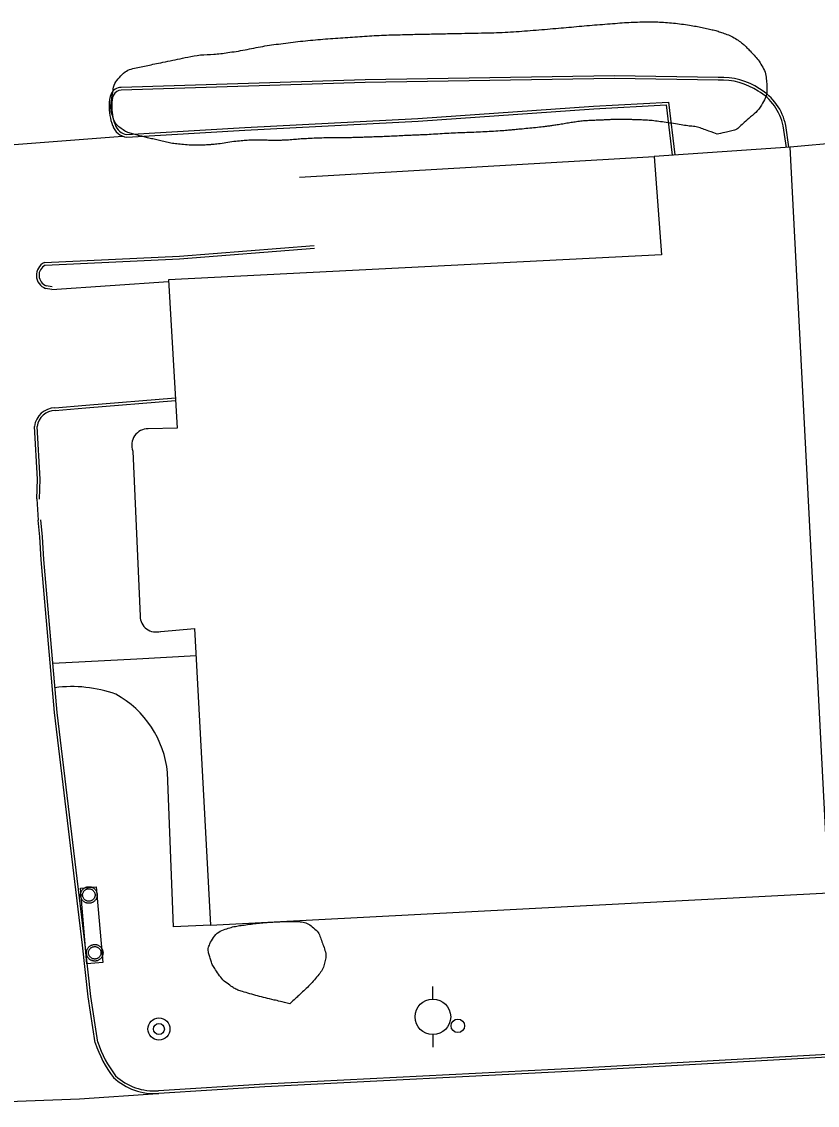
# Model space of a CAD drawing. Extents: x 2145380 to 2157287, y 139568 to 149130.
# Drawn here: x 2146964.4 to 2147143.4, y 143186.7 to 143430.5 of the extents above; entities that cross this region are included whole.
import ezdxf

# ---------------------------------------------------------------- set-up
doc = ezdxf.new("R2010")
doc.units = 0
for name, color, linetype in [('Default', 7, 'Continuous'), ('TOPO_Asphalt', 7, 'Continuous'), ('TOPO_Building', 7, 'Continuous'), ('TOPO_Curb Back', 7, 'Continuous'), ('TOPO_Power Pole', 7, 'Continuous'), ('TOPO_San Manhole', 7, 'Continuous'), ('TOPO_Sidewalk', 7, 'Continuous'), ('TOPO_Sign', 7, 'Continuous'), ('TOPO_Tree Line', 7, 'Continuous'), ('TOPO_Wall Freestanding', 7, 'Continuous'), ('TOPO_Water Meter', 7, 'Continuous')]:
    doc.layers.add(name, color=color, linetype=linetype)

# ---------------------------------------------------------------- blocks, each defined once
blk = doc.blocks.new('POWPOL')
at = {"layer": 'TOPO_Power Pole'}
for p, q in [((0, 10.16), (0, 17.34)), ((0, -10.16), (0, -17.34))]:
    blk.add_line(p, q, dxfattribs=at)
blk.add_circle((0, 0), 10.16, dxfattribs=at)
blk = doc.blocks.new('WTRMTR')
at = {"layer": 'Default'}
blk.add_circle((0, 0), 3.89, dxfattribs=at)
blk = doc.blocks.new('EXMHSS')
at = {"layer": 'Default'}
for radius in [6.3, 3.13]:
    blk.add_circle((0, 0), radius, dxfattribs=at)

msp = doc.modelspace()

# ---------------------------------------------------------------- linework, layer by layer
at = {"layer": 'TOPO_Asphalt'}
for p, q in [((2147159.55, 143404.16), (2147137.32, 143402.27)), ((2146967.85, 143323.13), (2146968.12, 143318.33))]:
    msp.add_line(p, q, dxfattribs=at)
for points in [[(2146948.2, 143217.82), (2146939.46, 143282.79), (2146934.39, 143397.83), (2146938.27, 143401), (2146987.1, 143404.73)], [(2146939.41, 143186.75), (2146977.42, 143188.2), (2146995.04, 143189.41)]]:
    msp.add_lwpolyline(points, dxfattribs=at)
at = {"layer": 'TOPO_Building'}
for p, q in [((2147137.32, 143402.27), (2147106.71, 143400.17)), ((2147146.01, 143234.56), (2147137.32, 143402.27)), ((2147106.71, 143400.17), (2147108.41, 143378.01)), ((2147108.41, 143378.01), (2146997.45, 143372.39)), ((2146997.45, 143372.39), (2146999.42, 143339.05)), ((2146999.42, 143339.05), (2146992.93, 143338.92)), ((2146989.44, 143333.88), (2146991.07, 143296.75)), ((2146995.71, 143293.35), (2147003.35, 143293.96)), ((2147003.35, 143293.96), (2147006.92, 143227.29)), ((2147006.92, 143227.29), (2147146.01, 143234.56))]:
    msp.add_line(p, q, dxfattribs=at)
for centre, radius, start, end in [((2146992.91, 143335.21), 3.71, 89.6202, 201.0301), ((2146994.69, 143296.82), 3.62, 181.1479, 286.3259)]:
    msp.add_arc(centre, radius, start, end, dxfattribs=at)
at = {"layer": 'TOPO_Curb Back'}
for points in [[(2147121.14, 143417.93), (2147097.77, 143418.26), (2147041.69, 143417.38), (2146986.82, 143415.69)], [(2147121.15, 143417.33), (2147097.77, 143417.66), (2147041.7, 143416.78), (2146986.84, 143415.09)], [(2146988.1, 143404.48), (2147014.68, 143406.08), (2147053.62, 143408.09), (2147093.13, 143410.88), (2147109.45, 143411.75), (2147110.81, 143400.44)], [(2146988.12, 143405.08), (2147014.65, 143406.68), (2147053.58, 143408.69), (2147093.09, 143411.48), (2147109.98, 143412.37), (2147111.4, 143400.51)], [(2147136.46, 143402.19), (2147135.75, 143407.02)], [(2147137.05, 143402.28), (2147136.34, 143407.13)], [(2146969.57, 143376.28), (2146999.94, 143377.73), (2147030.26, 143380.09)], [(2146969.72, 143375.68), (2146999.97, 143377.13), (2147030.31, 143379.49)], [(2146971.23, 143370.26), (2146969.83, 143370.48)], [(2146971.32, 143370.85), (2146969.98, 143371.06)], [(2146971.93, 143343.61), (2146978.84, 143344.19), (2146999.01, 143345.83)], [(2146971.96, 143343.01), (2146978.89, 143343.59), (2146999.06, 143345.23)], [(2146967.85, 143323.13), (2146968.03, 143327.55), (2146967.31, 143339.45)], [(2146968.45, 143323.11), (2146968.63, 143327.56), (2146967.91, 143339.42)], [(2146981.01, 143200.79), (2146979.43, 143211.16), (2146978.09, 143222.76), (2146971.82, 143275.06), (2146968.82, 143309.46), (2146968.5, 143314.57), (2146968.12, 143318.33)], [(2146981.6, 143200.93), (2146980.03, 143211.24), (2146978.69, 143222.83), (2146972.41, 143275.13), (2146969.42, 143309.5), (2146969.1, 143314.62), (2146968.72, 143318.39)], [(2147200.88, 143200.76), (2147164.67, 143199.21), (2147090.24, 143195.1), (2147019.14, 143191.49), (2146995.22, 143190.03)], [(2147200.89, 143200.16), (2147164.7, 143198.61), (2147090.27, 143194.5), (2147019.18, 143190.89), (2146995.26, 143189.43)]]:
    msp.add_lwpolyline(points, dxfattribs=at)
for centre, radius, start, end in [((2147121.78, 143402.01), 15.93, 57.0166, 92.2842), ((2146986.92, 143413.04), 2.65, 92.2263, 153.6208), ((2147121.78, 143402.01), 15.33, 56.9723, 92.3443), ((2147124.02, 143404.55), 12.59, 11.8163, 59.2728), ((2146989.44, 143412.11), 5.33, 156.7296, 184.3118), ((2146989.44, 143412.11), 4.73, 156.9337, 184.7252), ((2146986.92, 143413.04), 2.05, 92.2896, 153.1816), ((2147124.02, 143404.55), 11.99, 11.9024, 59.3291), ((2146995.41, 143411.26), 11.29, 177.7007, 201.5687), ((2146995.41, 143411.26), 10.69, 177.5119, 201.689), ((2146988.52, 143408.24), 3.78, 197.4065, 263.7024), ((2146988.52, 143408.24), 3.18, 197.0257, 262.8219), ((2146970.87, 143373.43), 3.13, 114.5881, 250.6381), ((2146970.87, 143373.43), 2.53, 117.0766, 249.4571), ((2146972.03, 143338.85), 4.76, 91.1945, 172.7906), ((2146972.03, 143338.85), 4.16, 90.9415, 172.0429), ((2147005.51, 143208.68), 25.14, 197.9735, 217.4269), ((2147005.51, 143208.68), 25.74, 197.8641, 217.5379), ((2146994.23, 143202.71), 13.32, 226.7667, 274.4697), ((2146994.23, 143202.71), 12.72, 226.9836, 274.4923)]:
    msp.add_arc(centre, radius, start, end, dxfattribs=at)
at = {"layer": 'TOPO_Power Pole'}
for points in [[(2146977.68, 143234.05), (2146977.68, 143234.18), (2146977.7, 143234.31), (2146977.72, 143234.44), (2146977.76, 143234.57), (2146977.8, 143234.7), (2146977.85, 143234.82), (2146977.91, 143234.94), (2146977.97, 143235.06), (2146978.05, 143235.16), (2146978.13, 143235.27), (2146978.22, 143235.36), (2146978.32, 143235.46), (2146978.42, 143235.54), (2146978.53, 143235.62), (2146978.64, 143235.69), (2146978.76, 143235.74), (2146978.88, 143235.8), (2146979, 143235.84), (2146979.13, 143235.88), (2146979.27, 143235.9), (2146979.4, 143235.92), (2146979.53, 143235.92), (2146979.66, 143235.92), (2146979.79, 143235.91), (2146979.92, 143235.89), (2146980.04, 143235.86), (2146980.17, 143235.82), (2146980.29, 143235.76), (2146980.42, 143235.71), (2146980.53, 143235.65), (2146980.64, 143235.58), (2146980.75, 143235.5), (2146980.84, 143235.41), (2146980.94, 143235.31), (2146981.02, 143235.21), (2146981.1, 143235.1), (2146981.17, 143234.99), (2146981.24, 143234.87), (2146981.29, 143234.75), (2146981.33, 143234.62), (2146981.37, 143234.5), (2146981.4, 143234.37), (2146981.41, 143234.24), (2146981.42, 143234.1), (2146981.42, 143233.98), (2146981.41, 143233.85), (2146981.39, 143233.71), (2146981.36, 143233.58), (2146981.32, 143233.46), (2146981.28, 143233.33), (2146981.22, 143233.22), (2146981.17, 143233.1), (2146981.09, 143232.99), (2146981.01, 143232.88), (2146980.92, 143232.78), (2146980.83, 143232.68), (2146980.73, 143232.6), (2146980.62, 143232.52), (2146980.51, 143232.45), (2146980.4, 143232.38), (2146980.28, 143232.33), (2146980.15, 143232.28), (2146980.02, 143232.24), (2146979.9, 143232.21), (2146979.77, 143232.19), (2146979.63, 143232.18), (2146979.51, 143232.18), (2146979.38, 143232.19), (2146979.25, 143232.21), (2146979.11, 143232.24), (2146978.99, 143232.27), (2146978.87, 143232.32), (2146978.74, 143232.37), (2146978.62, 143232.43), (2146978.51, 143232.5), (2146978.4, 143232.58), (2146978.3, 143232.66), (2146978.21, 143232.76), (2146978.12, 143232.85), (2146978.04, 143232.96), (2146977.96, 143233.07), (2146977.9, 143233.18), (2146977.84, 143233.31), (2146977.79, 143233.43), (2146977.75, 143233.56), (2146977.72, 143233.68), (2146977.7, 143233.81), (2146977.68, 143233.94), (2146977.68, 143234.05)], [(2146978.15, 143234.05), (2146978.15, 143234.16), (2146978.17, 143234.28), (2146978.19, 143234.39), (2146978.23, 143234.5), (2146978.27, 143234.61), (2146978.32, 143234.71), (2146978.37, 143234.81), (2146978.44, 143234.9), (2146978.51, 143234.99), (2146978.59, 143235.07), (2146978.68, 143235.15), (2146978.78, 143235.22), (2146978.87, 143235.27), (2146978.97, 143235.33), (2146979.08, 143235.37), (2146979.19, 143235.41), (2146979.3, 143235.43), (2146979.41, 143235.45), (2146979.53, 143235.45), (2146979.64, 143235.45), (2146979.75, 143235.44), (2146979.87, 143235.42), (2146979.98, 143235.39), (2146980.08, 143235.35), (2146980.19, 143235.31), (2146980.28, 143235.25), (2146980.38, 143235.18), (2146980.47, 143235.11), (2146980.56, 143235.03), (2146980.63, 143234.95), (2146980.7, 143234.85), (2146980.76, 143234.76), (2146980.82, 143234.65), (2146980.87, 143234.55), (2146980.9, 143234.44), (2146980.93, 143234.33), (2146980.94, 143234.21), (2146980.95, 143234.1), (2146980.95, 143233.99), (2146980.94, 143233.88), (2146980.92, 143233.77), (2146980.9, 143233.66), (2146980.86, 143233.55), (2146980.81, 143233.44), (2146980.76, 143233.34), (2146980.7, 143233.25), (2146980.63, 143233.15), (2146980.55, 143233.07), (2146980.47, 143232.99), (2146980.37, 143232.92), (2146980.28, 143232.86), (2146980.18, 143232.8), (2146980.07, 143232.75), (2146979.97, 143232.71), (2146979.85, 143232.68), (2146979.74, 143232.66), (2146979.62, 143232.65), (2146979.52, 143232.65), (2146979.41, 143232.66), (2146979.3, 143232.67), (2146979.18, 143232.7), (2146979.07, 143232.73), (2146978.97, 143232.78), (2146978.87, 143232.83), (2146978.77, 143232.9), (2146978.67, 143232.96), (2146978.59, 143233.03), (2146978.51, 143233.12), (2146978.43, 143233.21), (2146978.37, 143233.31), (2146978.32, 143233.4), (2146978.27, 143233.5), (2146978.22, 143233.61), (2146978.19, 143233.72), (2146978.17, 143233.83), (2146978.15, 143233.95), (2146978.15, 143234.05)], [(2146979, 143221.05), (2146979.01, 143221.18), (2146979.02, 143221.32), (2146979.04, 143221.44), (2146979.08, 143221.57), (2146979.12, 143221.7), (2146979.17, 143221.82), (2146979.23, 143221.94), (2146979.29, 143222.06), (2146979.37, 143222.17), (2146979.45, 143222.27), (2146979.54, 143222.37), (2146979.64, 143222.46), (2146979.74, 143222.54), (2146979.85, 143222.62), (2146979.97, 143222.69), (2146980.08, 143222.74), (2146980.2, 143222.8), (2146980.32, 143222.84), (2146980.46, 143222.88), (2146980.59, 143222.9), (2146980.72, 143222.92), (2146980.85, 143222.92), (2146980.98, 143222.92), (2146981.11, 143222.91), (2146981.24, 143222.89), (2146981.37, 143222.86), (2146981.5, 143222.82), (2146981.62, 143222.77), (2146981.74, 143222.72), (2146981.86, 143222.65), (2146981.97, 143222.58), (2146982.07, 143222.5), (2146982.17, 143222.41), (2146982.26, 143222.31), (2146982.35, 143222.21), (2146982.42, 143222.1), (2146982.49, 143221.99), (2146982.56, 143221.87), (2146982.61, 143221.75), (2146982.66, 143221.62), (2146982.69, 143221.5), (2146982.72, 143221.37), (2146982.73, 143221.24), (2146982.74, 143221.1), (2146982.74, 143220.98), (2146982.73, 143220.85), (2146982.71, 143220.72), (2146982.68, 143220.58), (2146982.65, 143220.46), (2146982.6, 143220.33), (2146982.54, 143220.22), (2146982.49, 143220.1), (2146982.41, 143219.99), (2146982.33, 143219.88), (2146982.24, 143219.78), (2146982.15, 143219.68), (2146982.05, 143219.6), (2146981.94, 143219.52), (2146981.83, 143219.45), (2146981.72, 143219.38), (2146981.6, 143219.33), (2146981.47, 143219.28), (2146981.34, 143219.24), (2146981.22, 143219.22), (2146981.09, 143219.19), (2146980.96, 143219.18), (2146980.83, 143219.18), (2146980.7, 143219.19), (2146980.57, 143219.21), (2146980.43, 143219.24), (2146980.31, 143219.27), (2146980.19, 143219.32), (2146980.06, 143219.37), (2146979.94, 143219.43), (2146979.83, 143219.5), (2146979.72, 143219.58), (2146979.62, 143219.66), (2146979.53, 143219.76), (2146979.44, 143219.85), (2146979.36, 143219.96), (2146979.28, 143220.07), (2146979.22, 143220.18), (2146979.16, 143220.31), (2146979.11, 143220.43), (2146979.07, 143220.56), (2146979.04, 143220.68), (2146979.02, 143220.81), (2146979.01, 143220.94), (2146979, 143221.05)], [(2146979.47, 143221.05), (2146979.47, 143221.16), (2146979.49, 143221.28), (2146979.51, 143221.39), (2146979.55, 143221.5), (2146979.59, 143221.61), (2146979.64, 143221.71), (2146979.7, 143221.81), (2146979.76, 143221.9), (2146979.83, 143221.99), (2146979.92, 143222.07), (2146980, 143222.15), (2146980.1, 143222.22), (2146980.19, 143222.27), (2146980.3, 143222.33), (2146980.4, 143222.37), (2146980.51, 143222.41), (2146980.62, 143222.43), (2146980.73, 143222.45), (2146980.85, 143222.45), (2146980.96, 143222.45), (2146981.07, 143222.44), (2146981.19, 143222.42), (2146981.3, 143222.39), (2146981.4, 143222.35), (2146981.51, 143222.31), (2146981.61, 143222.25), (2146981.7, 143222.18), (2146981.8, 143222.11), (2146981.88, 143222.03), (2146981.95, 143221.95), (2146982.02, 143221.85), (2146982.08, 143221.76), (2146982.14, 143221.65), (2146982.19, 143221.55), (2146982.22, 143221.44), (2146982.25, 143221.33), (2146982.27, 143221.22), (2146982.27, 143221.1), (2146982.27, 143220.99), (2146982.27, 143220.88), (2146982.24, 143220.77), (2146982.22, 143220.66), (2146982.18, 143220.55), (2146982.13, 143220.44), (2146982.08, 143220.34), (2146982.02, 143220.25), (2146981.95, 143220.15), (2146981.87, 143220.07), (2146981.79, 143219.99), (2146981.7, 143219.92), (2146981.6, 143219.86), (2146981.51, 143219.8), (2146981.39, 143219.75), (2146981.29, 143219.71), (2146981.17, 143219.68), (2146981.07, 143219.66), (2146980.95, 143219.65), (2146980.85, 143219.65), (2146980.73, 143219.66), (2146980.62, 143219.67), (2146980.5, 143219.7), (2146980.39, 143219.73), (2146980.29, 143219.78), (2146980.19, 143219.83), (2146980.09, 143219.9), (2146980, 143219.96), (2146979.91, 143220.03), (2146979.83, 143220.12), (2146979.75, 143220.21), (2146979.69, 143220.31), (2146979.64, 143220.4), (2146979.59, 143220.5), (2146979.54, 143220.61), (2146979.51, 143220.72), (2146979.49, 143220.83), (2146979.47, 143220.95), (2146979.47, 143221.05)]]:
    msp.add_lwpolyline(points, dxfattribs=at)
at = {"layer": 'TOPO_Sidewalk'}
msp.add_lwpolyline([(2146971.45, 143286.19), (2146990.37, 143287.13), (2147003.68, 143287.91)], dxfattribs=at)
at = {"layer": 'TOPO_Sign'}
msp.add_lwpolyline([(2146981.2, 143235.9), (2146982.67, 143218.85), (2146979.13, 143218.54), (2146977.65, 143235.59)], close=True, dxfattribs=at)
at = {"layer": 'TOPO_Tree Line'}
for points in [[(2147120.92, 143405.17), (2147122.01, 143405.41), (2147123.09, 143405.65), (2147124.18, 143405.89), (2147125.38, 143406.15), (2147126.24, 143407.15), (2147127.2, 143407.97), (2147128.86, 143409.4), (2147130.29, 143410.66), (2147131.42, 143412.7), (2147132.05, 143413.83), (2147132.13, 143415), (2147132.06, 143416.13), (2147131.98, 143417.62), (2147131.78, 143419.12), (2147130.94, 143420.57), (2147130.16, 143421.93), (2147129.27, 143422.88), (2147128.26, 143423.93), (2147127.6, 143424.62), (2147126.96, 143425.29), (2147126.19, 143425.86), (2147125.02, 143426.72), (2147123.76, 143427.37), (2147122.41, 143427.85), (2147121.36, 143428.22), (2147120.3, 143428.54), (2147119.21, 143428.78), (2147117.85, 143429.09), (2147116.5, 143429.38), (2147115.12, 143429.6), (2147113.32, 143429.89), (2147111.52, 143430.11), (2147109.7, 143430.26), (2147107.96, 143430.39), (2147106.22, 143430.48), (2147104.49, 143430.43), (2147102.51, 143430.38), (2147100.53, 143430.29), (2147098.56, 143430.13), (2147096.23, 143429.95), (2147093.91, 143429.77), (2147091.59, 143429.57), (2147089.27, 143429.37), (2147086.94, 143429.16), (2147084.62, 143428.96), (2147082.06, 143428.74), (2147079.51, 143428.53), (2147076.95, 143428.33), (2147074.44, 143428.13), (2147071.92, 143428.01), (2147069.4, 143427.95), (2147066.39, 143427.89), (2147063.37, 143427.84), (2147060.35, 143427.77), (2147056.63, 143427.7), (2147052.91, 143427.62), (2147049.2, 143427.53), (2147044.85, 143427.42), (2147040.51, 143427.11), (2147036.17, 143426.82), (2147031.66, 143426.51), (2147027.16, 143426.08), (2147022.68, 143425.5), (2147018.65, 143424.98), (2147014.69, 143424.07), (2147010.68, 143423.49), (2147007.71, 143423.07), (2147004.67, 143423.08), (2147001.73, 143422.48), (2146999.52, 143422.03), (2146997.32, 143421.57), (2146995.12, 143421.11), (2146993.6, 143420.79), (2146992.08, 143420.48), (2146990.56, 143420.16), (2146989.04, 143419.84), (2146987.66, 143419.27), (2146986.46, 143417.96), (2146985.2, 143416.57), (2146985, 143414.97), (2146984.74, 143413.36), (2146984.53, 143412.04), (2146984.47, 143410.65), (2146984.85, 143409.33), (2146985.15, 143408.3), (2146985.64, 143407.37), (2146986.54, 143406.67), (2146987.54, 143405.89), (2146988.57, 143405.43), (2146989.7, 143405.14), (2146990.72, 143404.88), (2146991.73, 143404.62), (2146992.75, 143404.37), (2146993.95, 143404.08), (2146995.16, 143403.78), (2146996.37, 143403.49), (2146997.69, 143403.18), (2146999.04, 143403), (2147000.39, 143402.87), (2147002.12, 143402.7), (2147003.85, 143402.65), (2147005.58, 143402.72), (2147006.45, 143402.76), (2147007.32, 143402.82), (2147008.2, 143402.92), (2147009.97, 143403.1), (2147011.72, 143403.46), (2147013.5, 143403.62), (2147014.84, 143403.75), (2147016.18, 143403.82), (2147017.52, 143403.82), (2147018.61, 143403.82), (2147019.7, 143403.77), (2147020.8, 143403.77), (2147021.79, 143403.77), (2147022.79, 143403.77), (2147023.78, 143403.81), (2147025.2, 143403.88), (2147026.62, 143404.05), (2147028.04, 143404.12), (2147029.78, 143404.21), (2147031.51, 143404.29), (2147033.25, 143404.32), (2147034.97, 143404.36), (2147036.68, 143404.31), (2147038.4, 143404.36), (2147039.51, 143404.4), (2147040.63, 143404.43), (2147041.75, 143404.47), (2147043.29, 143404.52), (2147044.83, 143404.57), (2147046.37, 143404.63), (2147048.07, 143404.69), (2147049.75, 143404.8), (2147051.45, 143404.87), (2147052.66, 143404.93), (2147053.88, 143404.97), (2147055.1, 143405.02), (2147057.07, 143405.12), (2147059.05, 143405.27), (2147061.03, 143405.37), (2147063.07, 143405.47), (2147065.13, 143405.52), (2147067.17, 143405.62), (2147069.14, 143405.71), (2147071.1, 143405.81), (2147073.06, 143405.96), (2147074.23, 143406.05), (2147075.4, 143406.17), (2147076.57, 143406.28), (2147078.31, 143406.45), (2147080.05, 143406.62), (2147081.79, 143406.82), (2147082.72, 143406.92), (2147083.64, 143407.06), (2147084.56, 143407.19), (2147085.83, 143407.37), (2147087.1, 143407.63), (2147088.38, 143407.81), (2147089.59, 143407.99), (2147090.81, 143408.15), (2147092.04, 143408.21), (2147093.12, 143408.26), (2147094.19, 143408.31), (2147095.26, 143408.35), (2147096.13, 143408.39), (2147097, 143408.43), (2147097.87, 143408.46), (2147099.09, 143408.49), (2147100.31, 143408.45), (2147101.53, 143408.43), (2147102.38, 143408.42), (2147103.23, 143408.4), (2147104.07, 143408.35), (2147105.57, 143408.28), (2147107.05, 143408.13), (2147108.54, 143407.92), (2147110.25, 143407.68), (2147111.96, 143407.4), (2147113.66, 143407.13), (2147114.91, 143406.93), (2147116.2, 143406.9), (2147117.39, 143406.46), (2147118.56, 143406.03), (2147119.74, 143405.6), (2147120.92, 143405.17)], [(2147024.79, 143209.58), (2147025.82, 143210.54), (2147026.84, 143211.51), (2147027.87, 143212.47), (2147029.01, 143213.54), (2147030.03, 143214.67), (2147031.07, 143215.91), (2147031.91, 143216.91), (2147032.48, 143218.12), (2147032.73, 143219.32), (2147032.98, 143220.57), (2147032.58, 143221.95), (2147032.11, 143223.23), (2147031.63, 143224.51), (2147031.24, 143225.66), (2147030.11, 143226.63), (2147028.97, 143227.6), (2147027.75, 143228.04), (2147026.43, 143228.08), (2147025.11, 143228.12), (2147023.79, 143228.13), (2147022.47, 143228.05), (2147021.23, 143227.98), (2147019.99, 143227.92), (2147018.75, 143227.81), (2147017.2, 143227.68), (2147015.66, 143227.45), (2147014.12, 143227.25), (2147012.82, 143227.07), (2147011.56, 143226.81), (2147010.29, 143226.36), (2147008.71, 143225.8), (2147007.48, 143224.53), (2147006.75, 143222.97), (2147006.32, 143222.07), (2147006.46, 143221.02), (2147006.74, 143220.13), (2147007.04, 143219.15), (2147007.4, 143218.2), (2147008, 143217.3), (2147008.96, 143215.87), (2147009.95, 143214.66), (2147011.35, 143213.69), (2147012.2, 143213.1), (2147013.06, 143212.64), (2147014.02, 143212.36), (2147015.77, 143211.85), (2147017.52, 143211.35), (2147019.29, 143210.92), (2147021.12, 143210.47), (2147022.96, 143210.03), (2147024.79, 143209.58)]]:
    msp.add_open_spline(points, degree=3, dxfattribs=at)
at = {"layer": 'TOPO_Wall Freestanding'}
for p, q in [((2147106.72, 143400.08), (2147026.91, 143395.41)), ((2146971.22, 143370.26), (2146997.47, 143372.01))]:
    msp.add_line(p, q, dxfattribs=at)
msp.add_lwpolyline([(2147006.9, 143227.29), (2146998.57, 143226.92), (2146997.26, 143261.57)], dxfattribs=at)
for centre, radius, start, end in [((2146975.73, 143251.33), 29.59, 70.4619, 97.3864), ((2146974.67, 143259.34), 22.7, 5.6243, 61.1249)]:
    msp.add_arc(centre, radius, start, end, dxfattribs=at)

# ---------------------------------------------------------------- block references
at = {"layer": 'TOPO_Power Pole', "xscale": 0.39370000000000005, "yscale": 0.3937000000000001}
msp.add_blockref('POWPOL', (2147056.95, 143206.65), dxfattribs=at)
at = {"layer": 'TOPO_San Manhole', "xscale": 0.39370000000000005, "yscale": 0.3937000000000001}
msp.add_blockref('EXMHSS', (2146995.31, 143203.91), dxfattribs=at)
at = {"layer": 'TOPO_Water Meter', "xscale": 0.39370000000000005, "yscale": 0.3937000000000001}
msp.add_blockref('WTRMTR', (2147062.56, 143204.63), dxfattribs=at)

doc.saveas('drawing.dxf')
